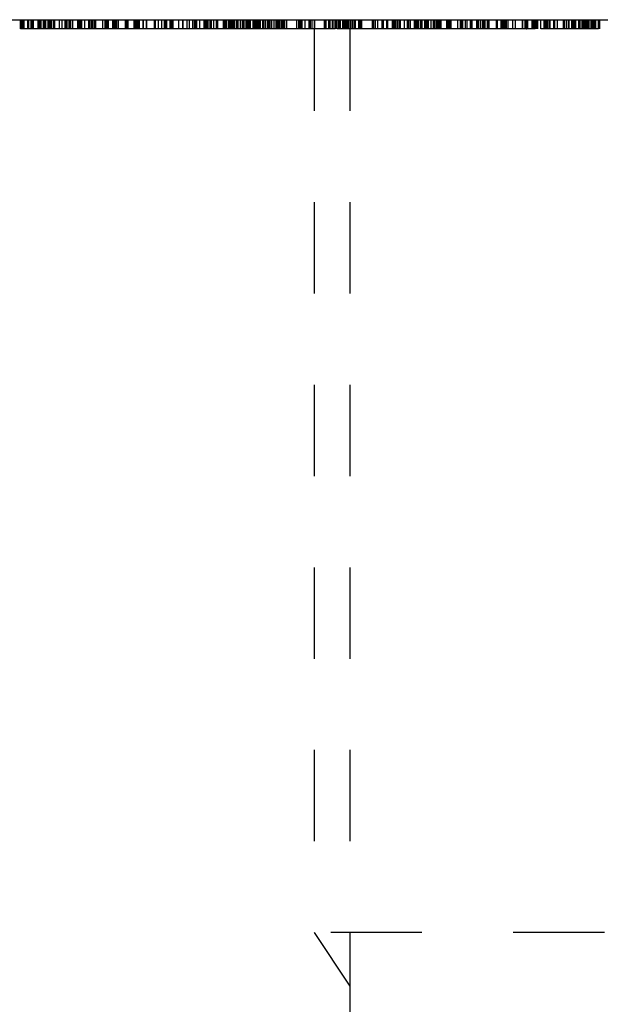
# Model space of a CAD drawing. Header units: inches. Extents: x 1802 to 2468, y -253 to -72.
# Tile 547 of 570: x 2440.232 to 2440.869, y -197.753 to -196.674. Entities that reach past the tile are written whole.
import ezdxf

# ---------------------------------------------------------------- set-up
doc = ezdxf.new("R2010")
doc.units = ezdxf.units.IN
doc.header["$LTSCALE"] = 0.5
doc.header["$MEASUREMENT"] = 0
doc.linetypes.add('HIDDEN', pattern=[0.225, 0.15, -0.075])
doc.layers.add('SID-M-H', color=4, linetype='HIDDEN')
doc.layers.add('SID-M-S', color=105, linetype='Continuous')

msp = doc.modelspace()

# ---------------------------------------------------------------- linework, layer by layer
at = {"layer": 'SID-M-H'}
for p, q in [((2440.2332, -196.68428), (2440.2332, -196.67428)), ((2440.23414, -196.68428), (2440.23414, -196.67428)), ((2440.23568, -196.68428), (2440.23568, -196.67428)), ((2440.23667, -196.68428), (2440.23667, -196.67428)), ((2440.23703, -196.68428), (2440.23703, -196.67428)), ((2440.24107, -196.68428), (2440.24107, -196.67428)), ((2440.24183, -196.68428), (2440.24183, -196.67428)), ((2440.24183, -196.67428), (2440.24183, -196.68428)), ((2440.24232, -196.68428), (2440.24232, -196.67428)), ((2440.24491, -196.68428), (2440.24491, -196.67428)), ((2440.24587, -196.68428), (2440.24587, -196.67428)), ((2440.24645, -196.68428), (2440.24645, -196.67428)), ((2440.24744, -196.68428), (2440.24744, -196.67428)), ((2440.25256, -196.68428), (2440.25256, -196.67428)), ((2440.25366, -196.68428), (2440.25366, -196.67428)), ((2440.25491, -196.68428), (2440.25491, -196.67428)), ((2440.25578, -196.68428), (2440.25578, -196.67428)), ((2440.25816, -196.68428), (2440.25816, -196.67428)), ((2440.25876, -196.68428), (2440.25876, -196.67428)), ((2440.25953, -196.68428), (2440.25953, -196.67428)), ((2440.26006, -196.68428), (2440.26006, -196.67428)), ((2440.26049, -196.68428), (2440.26049, -196.67428)), ((2440.26075, -196.68428), (2440.26075, -196.67428)), ((2440.26337, -196.68428), (2440.26337, -196.67428)), ((2440.26491, -196.68428), (2440.26491, -196.67428)), ((2440.26578, -196.68428), (2440.26578, -196.67428)), ((2440.26688, -196.68428), (2440.26688, -196.67428)), ((2440.26698, -196.68428), (2440.26698, -196.67428)), ((2440.26741, -196.68428), (2440.26741, -196.67428)), ((2440.26953, -196.68428), (2440.26953, -196.67428)), ((2440.2701, -196.68428), (2440.2701, -196.67428)), ((2440.2707, -196.68428), (2440.2707, -196.67428)), ((2440.27568, -196.68428), (2440.27568, -196.67428)), ((2440.27876, -196.68428), (2440.27876, -196.67428)), ((2440.28183, -196.68428), (2440.28183, -196.67428)), ((2440.28248, -196.68428), (2440.28248, -196.67428)), ((2440.28337, -196.68428), (2440.28337, -196.67428)), ((2440.28534, -196.68428), (2440.28534, -196.67428)), ((2440.28722, -196.68428), (2440.28722, -196.67428)), ((2440.28775, -196.68428), (2440.28775, -196.67428)), ((2440.28818, -196.68428), (2440.28818, -196.67428)), ((2440.29051, -196.68428), (2440.29051, -196.67428)), ((2440.29599, -196.68428), (2440.29599, -196.67428)), ((2440.29722, -196.68428), (2440.29722, -196.67428)), ((2440.29775, -196.68428), (2440.29775, -196.67428)), ((2440.29876, -196.68428), (2440.29876, -196.67428)), ((2440.3003, -196.68428), (2440.3003, -196.67428)), ((2440.30364, -196.68428), (2440.30364, -196.67428)), ((2440.30799, -196.68428), (2440.30799, -196.67428)), ((2440.30876, -196.68428), (2440.30876, -196.67428)), ((2440.30931, -196.68428), (2440.30931, -196.67428)), ((2440.30953, -196.68428), (2440.30953, -196.67428)), ((2440.31107, -196.68428), (2440.31107, -196.67428)), ((2440.3126, -196.68428), (2440.3126, -196.67428)), ((2440.3146, -196.68428), (2440.3146, -196.67428)), ((2440.31578, -196.68428), (2440.31578, -196.67428)), ((2440.32337, -196.68428), (2440.32337, -196.67428)), ((2440.32578, -196.68428), (2440.32578, -196.67428)), ((2440.32705, -196.68428), (2440.32705, -196.67428)), ((2440.32722, -196.68428), (2440.32722, -196.67428)), ((2440.32775, -196.68428), (2440.32775, -196.67428)), ((2440.32818, -196.68428), (2440.32818, -196.67428)), ((2440.32953, -196.68428), (2440.32953, -196.67428)), ((2440.33414, -196.68428), (2440.33414, -196.67428)), ((2440.33568, -196.68428), (2440.33568, -196.67428)), ((2440.33633, -196.68428), (2440.33633, -196.67428)), ((2440.33722, -196.68428), (2440.33722, -196.67428)), ((2440.33876, -196.68428), (2440.33876, -196.67428)), ((2440.3403, -196.68428), (2440.3403, -196.67428)), ((2440.34799, -196.68428), (2440.34799, -196.67428)), ((2440.34953, -196.68428), (2440.34953, -196.67428)), ((2440.35107, -196.68428), (2440.35107, -196.67428)), ((2440.35748, -196.68428), (2440.35748, -196.67428)), ((2440.35876, -196.68428), (2440.35876, -196.67428)), ((2440.3603, -196.68428), (2440.3603, -196.67428)), ((2440.36183, -196.68428), (2440.36183, -196.67428)), ((2440.36316, -196.68428), (2440.36316, -196.67428)), ((2440.36355, -196.68428), (2440.36355, -196.67428)), ((2440.36734, -196.68428), (2440.36734, -196.67428)), ((2440.36799, -196.68428), (2440.36799, -196.67428)), ((2440.37107, -196.68428), (2440.37107, -196.67428)), ((2440.37152, -196.68428), (2440.37152, -196.67428)), ((2440.37977, -196.68428), (2440.37977, -196.67428)), ((2440.37982, -196.68428), (2440.37982, -196.67428)), ((2440.3803, -196.68428), (2440.3803, -196.67428)), ((2440.3807, -196.68428), (2440.3807, -196.67428)), ((2440.38078, -196.68428), (2440.38078, -196.67428)), ((2440.3809, -196.68428), (2440.3809, -196.67428)), ((2440.38431, -196.68428), (2440.38431, -196.67428)), ((2440.38799, -196.68428), (2440.38799, -196.67428)), ((2440.39078, -196.68428), (2440.39078, -196.67428)), ((2440.39107, -196.68428), (2440.39107, -196.67428)), ((2440.39183, -196.68428), (2440.39183, -196.67428)), ((2440.39236, -196.68428), (2440.39236, -196.67428)), ((2440.3926, -196.68428), (2440.3926, -196.67428)), ((2440.3928, -196.68428), (2440.3928, -196.67428)), ((2440.39304, -196.68428), (2440.39304, -196.67428)), ((2440.39313, -196.68428), (2440.39313, -196.67428)), ((2440.39357, -196.68428), (2440.39357, -196.67428)), ((2440.39722, -196.68428), (2440.39722, -196.67428)), ((2440.39789, -196.68428), (2440.39789, -196.67428)), ((2440.39876, -196.68428), (2440.39876, -196.67428)), ((2440.39885, -196.68428), (2440.39885, -196.67428)), ((2440.4003, -196.68428), (2440.4003, -196.67428)), ((2440.40645, -196.68428), (2440.40645, -196.67428)), ((2440.41107, -196.68428), (2440.41107, -196.67428)), ((2440.4115, -196.68428), (2440.4115, -196.67428)), ((2440.41568, -196.68428), (2440.41568, -196.67428)), ((2440.4182, -196.68428), (2440.4182, -196.67428)), ((2440.42183, -196.68428), (2440.42183, -196.67428)), ((2440.4239, -196.68428), (2440.4239, -196.67428)), ((2440.42491, -196.68428), (2440.42491, -196.67428)), ((2440.42645, -196.68428), (2440.42645, -196.67428)), ((2440.42953, -196.68428), (2440.42953, -196.67428)), ((2440.43426, -196.68428), (2440.43426, -196.67428)), ((2440.43568, -196.68428), (2440.43568, -196.67428)), ((2440.43645, -196.68428), (2440.43645, -196.67428)), ((2440.43722, -196.68428), (2440.43722, -196.67428)), ((2440.43876, -196.68428), (2440.43876, -196.67428)), ((2440.44078, -196.68428), (2440.44078, -196.67428)), ((2440.44229, -196.68428), (2440.44229, -196.67428)), ((2440.44491, -196.68428), (2440.44491, -196.67428)), ((2440.44799, -196.68428), (2440.44799, -196.67428)), ((2440.44953, -196.68428), (2440.44953, -196.67428)), ((2440.45568, -196.68428), (2440.45568, -196.67428)), ((2440.45575, -196.68428), (2440.45575, -196.67428)), ((2440.45691, -196.68428), (2440.45691, -196.67428)), ((2440.45722, -196.68428), (2440.45722, -196.67428)), ((2440.45828, -196.68428), (2440.45828, -196.67428)), ((2440.45828, -196.68428), (2440.45828, -196.67428)), ((2440.45883, -196.68428), (2440.45883, -196.67428)), ((2440.46107, -196.68428), (2440.46107, -196.67428)), ((2440.46222, -196.68428), (2440.46222, -196.67428)), ((2440.46337, -196.68428), (2440.46337, -196.67428)), ((2440.46402, -196.68428), (2440.46402, -196.67428)), ((2440.46491, -196.68428), (2440.46491, -196.67428)), ((2440.46506, -196.68428), (2440.46506, -196.67428)), ((2440.46621, -196.68428), (2440.46621, -196.67428)), ((2440.46645, -196.68428), (2440.46645, -196.67428)), ((2440.46799, -196.68428), (2440.46799, -196.67428)), ((2440.47034, -196.68428), (2440.47034, -196.67428)), ((2440.4715, -196.68428), (2440.4715, -196.67428)), ((2440.47414, -196.68428), (2440.47414, -196.67428)), ((2440.47643, -196.68428), (2440.47643, -196.67428)), ((2440.47727, -196.68428), (2440.47727, -196.67428)), ((2440.47828, -196.68428), (2440.47828, -196.67428)), ((2440.4803, -196.68428), (2440.4803, -196.67428)), ((2440.48145, -196.68428), (2440.48145, -196.67428)), ((2440.48176, -196.68428), (2440.48176, -196.67428)), ((2440.48183, -196.68428), (2440.48183, -196.67428)), ((2440.48337, -196.68428), (2440.48337, -196.67428)), ((2440.48491, -196.68428), (2440.48491, -196.67428)), ((2440.48518, -196.68428), (2440.48518, -196.67428)), ((2440.48799, -196.68428), (2440.48799, -196.67428)), ((2440.48885, -196.68428), (2440.48885, -196.67428)), ((2440.4896, -196.68428), (2440.4896, -196.67428)), ((2440.49044, -196.68428), (2440.49044, -196.67428)), ((2440.49075, -196.68428), (2440.49075, -196.67428)), ((2440.49085, -196.68428), (2440.49085, -196.67428)), ((2440.4926, -196.68428), (2440.4926, -196.67428)), ((2440.49268, -196.68428), (2440.49268, -196.67428)), ((2440.49441, -196.68428), (2440.49441, -196.67428)), ((2440.4947, -196.68428), (2440.4947, -196.67428)), ((2440.49491, -196.68428), (2440.49491, -196.67428)), ((2440.49607, -196.68428), (2440.49607, -196.67428)), ((2440.49876, -196.68428), (2440.49876, -196.67428)), ((2440.4989, -196.68428), (2440.4989, -196.67428)), ((2440.50006, -196.68428), (2440.50006, -196.67428)), ((2440.50183, -196.68428), (2440.50183, -196.67428)), ((2440.50419, -196.68428), (2440.50419, -196.67428)), ((2440.50491, -196.68428), (2440.50491, -196.67428)), ((2440.50534, -196.68428), (2440.50534, -196.67428)), ((2440.50667, -196.68428), (2440.50667, -196.67428)), ((2440.50859, -196.68428), (2440.50859, -196.67428)), ((2440.51107, -196.68428), (2440.51107, -196.67428)), ((2440.51111, -196.68428), (2440.51111, -196.67428)), ((2440.5133, -196.68428), (2440.5133, -196.67428)), ((2440.51414, -196.68428), (2440.51414, -196.67428)), ((2440.51436, -196.68428), (2440.51436, -196.67428)), ((2440.51568, -196.68428), (2440.51568, -196.67428)), ((2440.51607, -196.68428), (2440.51607, -196.67428)), ((2440.51635, -196.68428), (2440.51635, -196.67428)), ((2440.51679, -196.68428), (2440.51679, -196.67428)), ((2440.51756, -196.68428), (2440.51756, -196.67428)), ((2440.51953, -196.68428), (2440.51953, -196.67428)), ((2440.5203, -196.68428), (2440.5203, -196.67428)), ((2440.52183, -196.68428), (2440.52183, -196.67428)), ((2440.5228, -196.68428), (2440.5228, -196.67428)), ((2440.52491, -196.68428), (2440.52491, -196.67428)), ((2440.53599, -196.68428), (2440.53599, -196.67428)), ((2440.53832, -196.68428), (2440.53832, -196.67428)), ((2440.53869, -196.68428), (2440.53869, -196.67428)), ((2440.53979, -196.68428), (2440.53979, -196.67428)), ((2440.5403, -196.68428), (2440.5403, -196.67428)), ((2440.54085, -196.68428), (2440.54085, -196.67428)), ((2440.54179, -196.68428), (2440.54179, -196.67428)), ((2440.54183, -196.68428), (2440.54183, -196.67428)), ((2440.54491, -196.68428), (2440.54491, -196.67428)), ((2440.54953, -196.68428), (2440.54953, -196.67428)), ((2440.55107, -196.68428), (2440.55107, -196.67428)), ((2440.5526, -196.68428), (2440.5526, -196.67428)), ((2440.55504, -196.67428), (2440.55504, -197.67428)), ((2440.55568, -196.68428), (2440.55568, -196.67428)), ((2440.56645, -196.68428), (2440.56645, -196.67428)), ((2440.56722, -196.68428), (2440.56722, -196.67428)), ((2440.56775, -196.68428), (2440.56775, -196.67428)), ((2440.56818, -196.68428), (2440.56818, -196.67428)), ((2440.57107, -196.68428), (2440.57107, -196.67428)), ((2440.5726, -196.68428), (2440.5726, -196.67428)), ((2440.57503, -196.68428), (2440.57503, -196.67428)), ((2440.57568, -196.68428), (2440.57568, -196.67428)), ((2440.57794, -196.68428), (2440.57794, -196.67428)), ((2440.57921, -196.68428), (2440.57921, -196.67428)), ((2440.5803, -196.68428), (2440.5803, -196.67428)), ((2440.58183, -196.68428), (2440.58183, -196.67428)), ((2440.58337, -196.68428), (2440.58337, -196.67428)), ((2440.58373, -196.68428), (2440.58373, -196.67428)), ((2440.58645, -196.68428), (2440.58645, -196.67428)), ((2440.58746, -196.68428), (2440.58746, -196.67428)), ((2440.5884, -196.68428), (2440.5884, -196.67428)), ((2440.58953, -196.68428), (2440.58953, -196.67428)), ((2440.59058, -196.68428), (2440.59058, -196.67428)), ((2440.59107, -196.68428), (2440.59107, -196.67428)), ((2440.5926, -196.68428), (2440.5926, -196.67428)), ((2440.59409, -196.67428), (2440.59409, -198.67428)), ((2440.59508, -196.68428), (2440.59508, -196.67428)), ((2440.59706, -196.68428), (2440.59706, -196.67428)), ((2440.59876, -196.68428), (2440.59876, -196.67428)), ((2440.6003, -196.68428), (2440.6003, -196.67428)), ((2440.60381, -196.68428), (2440.60381, -196.67428)), ((2440.6039, -196.68428), (2440.6039, -196.67428)), ((2440.60433, -196.68428), (2440.60433, -196.67428)), ((2440.60453, -196.68428), (2440.60453, -196.67428)), ((2440.60558, -196.68428), (2440.60558, -196.67428)), ((2440.60607, -196.68428), (2440.60607, -196.67428)), ((2440.60655, -196.68428), (2440.60655, -196.67428)), ((2440.60722, -196.68428), (2440.60722, -196.67428)), ((2440.61876, -196.68428), (2440.61876, -196.67428)), ((2440.6203, -196.68428), (2440.6203, -196.67428)), ((2440.62227, -196.68428), (2440.62227, -196.67428)), ((2440.62491, -196.68428), (2440.62491, -196.67428)), ((2440.62953, -196.68428), (2440.62953, -196.67428)), ((2440.63107, -196.68428), (2440.63107, -196.67428)), ((2440.63467, -196.68428), (2440.63467, -196.67428)), ((2440.63568, -196.68428), (2440.63568, -196.67428)), ((2440.64065, -196.68428), (2440.64065, -196.67428)), ((2440.64215, -196.68428), (2440.64215, -196.67428)), ((2440.6426, -196.68428), (2440.6426, -196.67428)), ((2440.64371, -196.68428), (2440.64371, -196.67428)), ((2440.64443, -196.68428), (2440.64443, -196.67428)), ((2440.64645, -196.68428), (2440.64645, -196.67428)), ((2440.64799, -196.68428), (2440.64799, -196.67428)), ((2440.64893, -196.68428), (2440.64893, -196.67428)), ((2440.64953, -196.68428), (2440.64953, -196.67428)), ((2440.65414, -196.68428), (2440.65414, -196.67428)), ((2440.65722, -196.68428), (2440.65722, -196.67428)), ((2440.65765, -196.68428), (2440.65765, -196.67428)), ((2440.65775, -196.68428), (2440.65775, -196.67428)), ((2440.65818, -196.68428), (2440.65818, -196.67428)), ((2440.6586, -196.68428), (2440.6586, -196.67428)), ((2440.65876, -196.68428), (2440.65876, -196.67428)), ((2440.66037, -196.68428), (2440.66037, -196.67428)), ((2440.66491, -196.68428), (2440.66491, -196.67428)), ((2440.66537, -196.68428), (2440.66537, -196.67428)), ((2440.66554, -196.68428), (2440.66554, -196.67428)), ((2440.66691, -196.68428), (2440.66691, -196.67428)), ((2440.66799, -196.68428), (2440.66799, -196.67428)), ((2440.66835, -196.68428), (2440.66835, -196.67428)), ((2440.66953, -196.68428), (2440.66953, -196.67428)), ((2440.67183, -196.68428), (2440.67183, -196.67428)), ((2440.6726, -196.68428), (2440.6726, -196.67428)), ((2440.67349, -196.68428), (2440.67349, -196.67428)), ((2440.67611, -196.68428), (2440.67611, -196.67428)), ((2440.67768, -196.68428), (2440.67768, -196.67428)), ((2440.67799, -196.68428), (2440.67799, -196.67428)), ((2440.67871, -196.68428), (2440.67871, -196.67428)), ((2440.68025, -196.68428), (2440.68025, -196.67428)), ((2440.6803, -196.68428), (2440.6803, -196.67428)), ((2440.68337, -196.68428), (2440.68337, -196.67428)), ((2440.68592, -196.68428), (2440.68592, -196.67428)), ((2440.68686, -196.68428), (2440.68686, -196.67428)), ((2440.68852, -196.68428), (2440.68852, -196.67428)), ((2440.68905, -196.68428), (2440.68905, -196.67428)), ((2440.68914, -196.68428), (2440.68914, -196.67428)), ((2440.68953, -196.68428), (2440.68953, -196.67428)), ((2440.69068, -196.68428), (2440.69068, -196.67428)), ((2440.69183, -196.68428), (2440.69183, -196.67428)), ((2440.6926, -196.68428), (2440.6926, -196.67428)), ((2440.69354, -196.68428), (2440.69354, -196.67428)), ((2440.69414, -196.68428), (2440.69414, -196.67428)), ((2440.7003, -196.68428), (2440.7003, -196.67428)), ((2440.70159, -196.68428), (2440.70159, -196.67428)), ((2440.70183, -196.68428), (2440.70183, -196.67428)), ((2440.70219, -196.68428), (2440.70219, -196.67428)), ((2440.70227, -196.68428), (2440.70227, -196.67428)), ((2440.70236, -196.68428), (2440.70236, -196.67428)), ((2440.7028, -196.68428), (2440.7028, -196.67428)), ((2440.70337, -196.68428), (2440.70337, -196.67428)), ((2440.70405, -196.68428), (2440.70405, -196.67428)), ((2440.70491, -196.68428), (2440.70491, -196.67428)), ((2440.70501, -196.68428), (2440.70501, -196.67428)), ((2440.7126, -196.68428), (2440.7126, -196.67428)), ((2440.71532, -196.68428), (2440.71532, -196.67428)), ((2440.71645, -196.68428), (2440.71645, -196.67428)), ((2440.71667, -196.68428), (2440.71667, -196.67428)), ((2440.71722, -196.68428), (2440.71722, -196.67428)), ((2440.71775, -196.68428), (2440.71775, -196.67428)), ((2440.72073, -196.68428), (2440.72073, -196.67428)), ((2440.7227, -196.68428), (2440.7227, -196.67428)), ((2440.72645, -196.68428), (2440.72645, -196.67428)), ((2440.72676, -196.68428), (2440.72676, -196.67428)), ((2440.72722, -196.68428), (2440.72722, -196.67428)), ((2440.72799, -196.68428), (2440.72799, -196.67428)), ((2440.72832, -196.68428), (2440.72832, -196.67428)), ((2440.73313, -196.68428), (2440.73313, -196.67428)), ((2440.73414, -196.68428), (2440.73414, -196.67428)), ((2440.73491, -196.68428), (2440.73491, -196.67428)), ((2440.73722, -196.68428), (2440.73722, -196.67428)), ((2440.73953, -196.68428), (2440.73953, -196.67428)), ((2440.74065, -196.68428), (2440.74065, -196.67428)), ((2440.74075, -196.68428), (2440.74075, -196.67428)), ((2440.74253, -196.68428), (2440.74253, -196.67428)), ((2440.74491, -196.68428), (2440.74491, -196.67428)), ((2440.74568, -196.68428), (2440.74568, -196.67428)), ((2440.74621, -196.68428), (2440.74621, -196.67428)), ((2440.74645, -196.68428), (2440.74645, -196.67428)), ((2440.74664, -196.68428), (2440.74664, -196.67428)), ((2440.75491, -196.68428), (2440.75491, -196.67428)), ((2440.75544, -196.68428), (2440.75544, -196.67428)), ((2440.75587, -196.68428), (2440.75587, -196.67428)), ((2440.75992, -196.68428), (2440.75992, -196.67428)), ((2440.76107, -196.68428), (2440.76107, -196.67428)), ((2440.76183, -196.68428), (2440.76183, -196.67428)), ((2440.76248, -196.68428), (2440.76248, -196.67428)), ((2440.7626, -196.68428), (2440.7626, -196.67428)), ((2440.76332, -196.68428), (2440.76332, -196.67428)), ((2440.76337, -196.68428), (2440.76337, -196.67428)), ((2440.76486, -196.68428), (2440.76486, -196.67428)), ((2440.76587, -196.68428), (2440.76587, -196.67428)), ((2440.76744, -196.68428), (2440.76744, -196.67428)), ((2440.77256, -196.68428), (2440.77256, -196.67428)), ((2440.77568, -196.68428), (2440.77568, -196.67428)), ((2440.78337, -196.68428), (2440.78337, -196.67428)), ((2440.78364, -196.68428), (2440.78364, -196.67428)), ((2440.78621, -196.68428), (2440.78621, -196.67428)), ((2440.78645, -196.68428), (2440.78645, -196.67428)), ((2440.78799, -196.68428), (2440.78799, -196.67428)), ((2440.78931, -196.68428), (2440.78931, -196.67428)), ((2440.79398, -196.68428), (2440.79398, -196.67428)), ((2440.79414, -196.68428), (2440.79414, -196.67428)), ((2440.79489, -196.68428), (2440.79489, -196.67428)), ((2440.79622, -196.68428), (2440.79622, -196.67428)), ((2440.79666, -196.68428), (2440.79666, -196.67428)), ((2440.79722, -196.68428), (2440.79722, -196.67428)), ((2440.79758, -196.68428), (2440.79758, -196.67428)), ((2440.79876, -196.68428), (2440.79876, -196.67428)), ((2440.79991, -196.68428), (2440.79991, -196.67428)), ((2440.80022, -196.68428), (2440.80022, -196.67428)), ((2440.80337, -196.68428), (2440.80337, -196.67428)), ((2440.80705, -196.68428), (2440.80705, -196.67428)), ((2440.80799, -196.68428), (2440.80799, -196.67428)), ((2440.80953, -196.68428), (2440.80953, -196.67428)), ((2440.81107, -196.68428), (2440.81107, -196.67428)), ((2440.81287, -196.68428), (2440.81287, -196.67428)), ((2440.81352, -196.68428), (2440.81352, -196.67428)), ((2440.81777, -196.68428), (2440.81777, -196.67428)), ((2440.81876, -196.68428), (2440.81876, -196.67428)), ((2440.82183, -196.68428), (2440.82183, -196.67428)), ((2440.82811, -196.68428), (2440.82811, -196.67428)), ((2440.82847, -196.68428), (2440.82847, -196.67428)), ((2440.82953, -196.68428), (2440.82953, -196.67428)), ((2440.82974, -196.68428), (2440.82974, -196.67428)), ((2440.83176, -196.68428), (2440.83176, -196.67428)), ((2440.83414, -196.68428), (2440.83414, -196.67428)), ((2440.83453, -196.68428), (2440.83453, -196.67428)), ((2440.83744, -196.68428), (2440.83744, -196.67428)), ((2440.83799, -196.68428), (2440.83799, -196.67428)), ((2440.83943, -196.68428), (2440.83943, -196.67428)), ((2440.83986, -196.68428), (2440.83986, -196.67428)), ((2440.8403, -196.68428), (2440.8403, -196.67428)), ((2440.84063, -196.68428), (2440.84063, -196.67428)), ((2440.84183, -196.68428), (2440.84183, -196.67428)), ((2440.84491, -196.68428), (2440.84491, -196.67428)), ((2440.84587, -196.68428), (2440.84587, -196.67428)), ((2440.84778, -196.68428), (2440.84778, -196.67428)), ((2440.84953, -196.68428), (2440.84953, -196.67428)), ((2440.85107, -196.68428), (2440.85107, -196.67428)), ((2440.85183, -196.68428), (2440.85183, -196.67428)), ((2440.85198, -196.68428), (2440.85198, -196.67428)), ((2440.85347, -196.68428), (2440.85347, -196.67428)), ((2440.85421, -196.68428), (2440.85421, -196.67428)), ((2440.85552, -196.68428), (2440.85552, -196.67428)), ((2440.85623, -196.68428), (2440.85623, -196.67428)), ((2440.85876, -196.68428), (2440.85876, -196.67428)), ((2440.85907, -196.68428), (2440.85907, -196.67428)), ((2440.8603, -196.68428), (2440.8603, -196.67428)), ((2440.86183, -196.68428), (2440.86183, -196.67428)), ((2440.86287, -196.68428), (2440.86287, -196.67428)), ((2440.86337, -196.68428), (2440.86337, -196.67428)), ((2440.86373, -196.68428), (2440.86373, -196.67428)), ((2440.86645, -196.68428), (2440.86645, -196.67428)), ((2440.8682, -196.68428), (2440.8682, -196.67428)), ((2440.33876, -196.68428), (2440.3003, -196.68428)), ((2440.32337, -196.68428), (2440.32177, -196.68428)), ((2440.34953, -196.68428), (2440.33876, -196.68428)), ((2440.36799, -196.68428), (2440.34953, -196.68428)), ((2440.37107, -196.68428), (2440.36799, -196.68428)), ((2440.3803, -196.68428), (2440.37107, -196.68428)), ((2440.43722, -196.68428), (2440.3803, -196.68428)), ((2440.44953, -196.68428), (2440.43722, -196.68428)), ((2440.45722, -196.68428), (2440.44953, -196.68428)), ((2440.49441, -196.68428), (2440.45722, -196.68428)), ((2440.55568, -196.68428), (2440.54183, -196.68428)), ((2440.56645, -196.68428), (2440.55568, -196.68428)), ((2440.57503, -196.68428), (2440.56645, -196.68428)), ((2440.57805, -196.68428), (2440.57503, -196.68428)), ((2440.64799, -196.68428), (2440.5803, -196.68428)), ((2440.64953, -196.68428), (2440.64799, -196.68428)), ((2440.65414, -196.68428), (2440.64953, -196.68428)), ((2440.66491, -196.68428), (2440.65414, -196.68428)), ((2440.66953, -196.68428), (2440.66491, -196.68428)), ((2440.6803, -196.68428), (2440.66953, -196.68428)), ((2440.678, -196.68428), (2440.67349, -196.68428)), ((2440.68905, -196.68428), (2440.6803, -196.68428)), ((2440.73313, -196.68428), (2440.68905, -196.68428)), ((2440.74645, -196.68428), (2440.73313, -196.68428)), ((2440.76332, -196.68428), (2440.74645, -196.68428)), ((2440.75643, -196.68428), (2440.74664, -196.68428)), ((2440.76486, -196.68428), (2440.76332, -196.68428)), ((2440.79722, -196.68428), (2440.76486, -196.68428)), ((2440.82953, -196.68428), (2440.80337, -196.68428)), ((2440.80953, -196.68428), (2440.80411, -196.68428)), ((2440.8403, -196.68428), (2440.82953, -196.68428)), ((2440.86645, -196.68428), (2440.8403, -196.68428)), ((2440.55504, -197.67428), (2440.59409, -197.73286))]:
    msp.add_line(p, q, dxfattribs=at)
for points, knots in [([(2440.2707, -196.68428), (2440.26955, -196.68428), (2440.26729, -196.68428), (2440.26395, -196.68428), (2440.26075, -196.68428), (2440.25765, -196.68428), (2440.2547, -196.68428), (2440.25186, -196.68428), (2440.24918, -196.68428), (2440.2466, -196.68428), (2440.24421, -196.68428), (2440.24201, -196.68428), (2440.24, -196.68428), (2440.23823, -196.68428), (2440.23665, -196.68428), (2440.23528, -196.68428), (2440.23411, -196.68428), (2440.23351, -196.68428), (2440.2332, -196.68428)], [0, 0, 0, 0, 0.0711745, 0.1396441, 0.2063172, 0.2713732, 0.3354181, 0.3980763, 0.4606079, 0.5229695, 0.5847157, 0.6448949, 0.7042906, 0.7629982, 0.8210874, 0.8801039, 0.9393885, 1, 1, 1, 1]), ([(2440.30799, -196.68428), (2440.30798, -196.68428), (2440.30796, -196.68428), (2440.30782, -196.68428), (2440.30758, -196.68428), (2440.30725, -196.68428), (2440.30681, -196.68428), (2440.30632, -196.68428), (2440.3057, -196.68428), (2440.30497, -196.68428), (2440.30413, -196.68428), (2440.30306, -196.68428), (2440.30184, -196.68428), (2440.3004, -196.68428), (2440.29878, -196.68428), (2440.29695, -196.68428), (2440.29496, -196.68428), (2440.29279, -196.68428), (2440.29047, -196.68428), (2440.288, -196.68428), (2440.28541, -196.68428), (2440.2827, -196.68428), (2440.27987, -196.68428), (2440.27693, -196.68428), (2440.27385, -196.68428), (2440.27176, -196.68428), (2440.2707, -196.68428)], [0, 0, 0, 0, 0.054858, 0.1070588, 0.1569784, 0.2039923, 0.2484915, 0.2904833, 0.330489, 0.3678859, 0.4038581, 0.4400093, 0.476295, 0.5127923, 0.5504848, 0.5883811, 0.6276453, 0.6679795, 0.7084328, 0.7486023, 0.7890878, 0.8294612, 0.870371, 0.9122142, 0.9555466, 1, 1, 1, 1]), ([(2440.55568, -196.68428), (2440.55566, -196.68428), (2440.55562, -196.68428), (2440.55524, -196.68428), (2440.55468, -196.68428), (2440.55382, -196.68428), (2440.55278, -196.68428), (2440.55144, -196.68428), (2440.54991, -196.68428), (2440.54813, -196.68428), (2440.54617, -196.68428), (2440.54407, -196.68428), (2440.54182, -196.68428), (2440.53942, -196.68428), (2440.53688, -196.68428), (2440.53419, -196.68428), (2440.53135, -196.68428), (2440.52837, -196.68428), (2440.52516, -196.68428), (2440.52166, -196.68428), (2440.51785, -196.68428), (2440.51375, -196.68428), (2440.50934, -196.68428), (2440.50463, -196.68428), (2440.49962, -196.68428), (2440.49618, -196.68428), (2440.49441, -196.68428)], [0, 0, 0, 0, 0.0460807, 0.0908068, 0.1342953, 0.1770244, 0.2188227, 0.2602441, 0.3010799, 0.3416139, 0.3815834, 0.4201196, 0.4580746, 0.4947385, 0.5311946, 0.5669337, 0.6027127, 0.6383266, 0.6748532, 0.7134674, 0.7544418, 0.7978154, 0.8439895, 0.8930716, 0.9449633, 1, 1, 1, 1]), ([(2440.79648, -196.68428), (2440.79599, -196.68428), (2440.78645, -196.68428), (2440.78724, -196.68428), (2440.78799, -196.68428)], [0, 0, 0, 0, 0.0515249, 1, 1, 1, 1]), ([(2441.67311, -197.67428), (2441.65251, -197.67428), (2441.61873, -197.67428), (2441.57262, -197.67428), (2441.51529, -197.67428), (2441.44817, -197.67428), (2441.37291, -197.67428), (2441.29137, -197.67428), (2441.20554, -197.67428), (2441.11754, -197.67428), (2441.02955, -197.67428), (2440.94372, -197.67428), (2440.86217, -197.67428), (2440.78691, -197.67428), (2440.7198, -197.67428), (2440.66247, -197.67428), (2440.61635, -197.67428), (2440.58257, -197.67428), (2440.56197, -197.67428), (2440.55504, -197.67428), (2440.55638, -197.67428), (2440.55504, -197.67428)], [0, 0, 0, 0, 0.05263, 0.1052617, 0.1578934, 0.210525, 0.2631567, 0.3157884, 0.36842, 0.4210517, 0.4736834, 0.526315, 0.5789467, 0.6315783, 0.68421, 0.7368417, 0.7894733, 0.842105, 0.8947367, 0.9473683, 1, 1, 1, 1])]:
    msp.add_open_spline(points, degree=3, knots=knots, dxfattribs=at)
at = {"layer": 'SID-M-S'}
msp.add_line((2440.08754, -196.67428), (2448.06754, -196.67428), dxfattribs=at)

doc.saveas('drawing.dxf')
